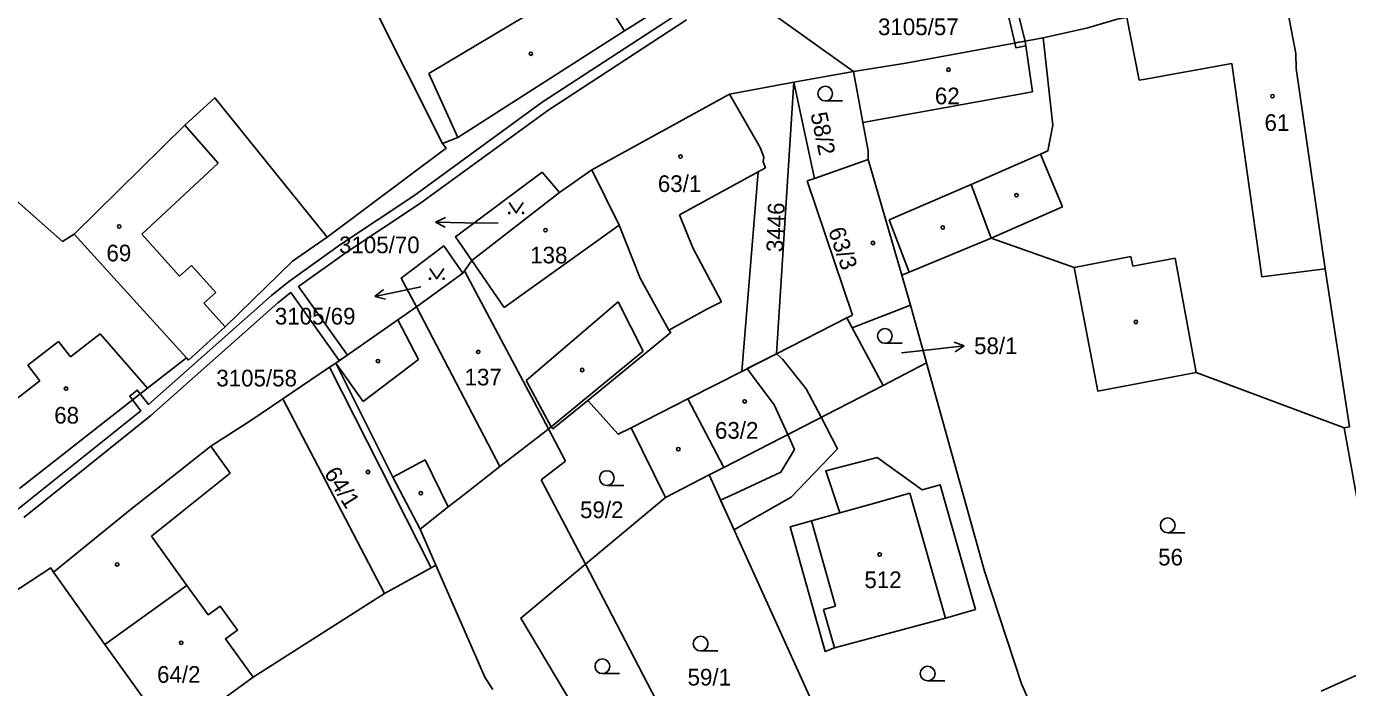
# Model space of a CAD drawing. Extents: x -776734 to -748832, y -1118122 to -976986.
# Drawn here: x -753312 to -753177.4, y -1115732.4 to -1115665 of the extents above; entities that cross this region are included whole.
import ezdxf

# ---------------------------------------------------------------- set-up
doc = ezdxf.new("R2010")
doc.units = 0
for name, color, linetype in [('KM_Hranice parcel', 7, 'Continuous'), ('KM_Parcelní čísla', 7, 'Continuous'), ('KM_Pop  PČ popisy', 7, 'Continuous'), ('KM_Vnitřní kresba', 7, 'Continuous'), ('KM_Věcná břemena k části', 7, 'Continuous'), ('KM_Značky budov', 7, 'Continuous'), ('KM_Značky kultur', 7, 'Continuous')]:
    doc.layers.add(name, color=color, linetype=linetype)

msp = doc.modelspace()

# ---------------------------------------------------------------- linework, layer by layer
at = {"layer": 'KM_Hranice parcel'}
for p, q in [((-753281.38, -1115653.49), (-753269.63, -1115676.89)), ((-753241.82, -1115659.5), (-753227.74, -1115669.55)), ((-753227.74, -1115669.55), (-753233.82, -1115670.66)), ((-753240.38, -1115671.87), (-753233.82, -1115670.66)), ((-753233.82, -1115670.66), (-753235.61, -1115698.34)), ((-753240.38, -1115671.87), (-753254.43, -1115679.57)), ((-753226.25, -1115678.53), (-753222.83, -1115690.31)), ((-753254.43, -1115679.57), (-753257.7, -1115681.88)), ((-753257.7, -1115681.88), (-753266.64, -1115688.82)), ((-753295.73, -1115698.74), (-753307.17, -1115686.14)), ((-753266.64, -1115688.82), (-753267.38, -1115689.88)), ((-753267.55, -1115690.12), (-753272.29, -1115693.53)), ((-753267.38, -1115689.88), (-753267.55, -1115690.12)), ((-753258.84, -1115706), (-753267.38, -1115689.88)), ((-753222.83, -1115690.31), (-753221.94, -1115693.37)), ((-753221.94, -1115693.37), (-753227.88, -1115695.7)), ((-753221.94, -1115693.37), (-753220.3, -1115699.26)), ((-753227.88, -1115695.7), (-753224.74, -1115701.55)), ((-753235.61, -1115698.34), (-753239.14, -1115700.14)), ((-753224.74, -1115701.55), (-753220.3, -1115699.26)), ((-753224.74, -1115701.55), (-753240.96, -1115709.92)), ((-753258.84, -1115706), (-753257.1, -1115709.28)), ((-753177.75, -1115705.89), (-753175.93, -1115715.81)), ((-753257.1, -1115709.28), (-753259.57, -1115711.17)), ((-753242.45, -1115710.68), (-753240.96, -1115709.92)), ((-753259.57, -1115711.17), (-753255.08, -1115719.79)), ((-753246.92, -1115712.99), (-753242.45, -1115710.68)), ((-753229.4, -1115739.45), (-753242.45, -1115710.68)), ((-753246.92, -1115712.99), (-753255.08, -1115719.79)), ((-753270.32, -1115719.88), (-753271.93, -1115716.21)), ((-753255.08, -1115719.79), (-753242.47, -1115743.97)), ((-753309.28, -1115720.58), (-753304.06, -1115727.97)), ((-753173.35, -1115729.7), (-753180.1, -1115732.73))]:
    msp.add_line(p, q, dxfattribs=at)
for points in [[(-753269.63, -1115676.89), (-753268.09, -1115676.28), (-753251.08, -1115665.42), (-753249.07, -1115664.14), (-753241.82, -1115659.5)], [(-753183.86, -1115661.48), (-753194.07, -1115663.02), (-753199.9, -1115664.05), (-753200.87, -1115664.22), (-753203.86, -1115665.09), (-753208.41, -1115666.11)], [(-753183.86, -1115661.48), (-753182.68, -1115667.73), (-753182.62, -1115669.25), (-753179.68, -1115689.67), (-753177.21, -1115705.79), (-753177.75, -1115705.89)], [(-753208.41, -1115666.11), (-753210.26, -1115666.45), (-753222.42, -1115668.69), (-753227.74, -1115669.55)], [(-753208.41, -1115666.11), (-753207.45, -1115675.04), (-753207.93, -1115677.65), (-753208.69, -1115677.98), (-753215.77, -1115681.06), (-753213.71, -1115686.56)], [(-753227.74, -1115669.55), (-753226.79, -1115674.76), (-753226.26, -1115677.63), (-753226.25, -1115678.53)], [(-753233.82, -1115670.66), (-753231.72, -1115680.45), (-753226.25, -1115678.53)], [(-753281.38, -1115686.46), (-753292.85, -1115672.23), (-753295.89, -1115675.03), (-753307.17, -1115686.14)], [(-753239.14, -1115700.14), (-753237.47, -1115679.77), (-753236.72, -1115679.36), (-753236.97, -1115678.77), (-753236.88, -1115678.29), (-753237.27, -1115677.3), (-753240.38, -1115671.87)], [(-753307.17, -1115686.14), (-753308.36, -1115686.87), (-753313.11, -1115682.67), (-753319.07, -1115677.26), (-753319.44, -1115676.92)], [(-753281.38, -1115686.46), (-753269.27, -1115677.37), (-753269.63, -1115676.89)], [(-753266.64, -1115688.82), (-753268.3, -1115686.41), (-753259.49, -1115679.82), (-753257.7, -1115681.88)], [(-753254.43, -1115679.57), (-753251.62, -1115685.23), (-753249.48, -1115690.64), (-753246.56, -1115695.92), (-753246.37, -1115696.15), (-753254.83, -1115703.09)], [(-753295.73, -1115698.74), (-753295.51, -1115698.98), (-753291.8, -1115695.57), (-753284.93, -1115688.9), (-753281.38, -1115686.46)], [(-753272.29, -1115693.53), (-753273.86, -1115690.61), (-753269.51, -1115687.33), (-753267.55, -1115690.12)], [(-753222.83, -1115690.31), (-753222.07, -1115690), (-753213.71, -1115686.56)], [(-753213.71, -1115686.56), (-753205.27, -1115689.52), (-753202.86, -1115702.13), (-753192.83, -1115700.24), (-753177.75, -1115705.89)], [(-753272.29, -1115693.53), (-753274.2, -1115694.87), (-753280.51, -1115699.28)], [(-753227.88, -1115695.7), (-753228.43, -1115694.68), (-753235.61, -1115698.34)], [(-753312.76, -1115712.05), (-753299.69, -1115701.84), (-753295.73, -1115698.74)], [(-753280.51, -1115699.28), (-753281.15, -1115699.71), (-753285.9, -1115702.91), (-753289.19, -1115705.12), (-753293.24, -1115707.76), (-753298.15, -1115711.63), (-753301.29, -1115714.09), (-753309.28, -1115720.58)], [(-753271.93, -1115716.21), (-753274.71, -1115710.9), (-753280.51, -1115699.28)], [(-753220.3, -1115699.26), (-753214.39, -1115720.49), (-753210.62, -1115731.99), (-753208.57, -1115736.68)], [(-753240.96, -1115709.92), (-753244.63, -1115702.93), (-753239.14, -1115700.14)], [(-753258.84, -1115706), (-753258.57, -1115705.77), (-753258.38, -1115706), (-753254.83, -1115703.09)], [(-753254.83, -1115703.09), (-753251.73, -1115706.54), (-753250.41, -1115705.87), (-753246.92, -1115712.99)], [(-753271.93, -1115716.21), (-753269.05, -1115713.94), (-753267.47, -1115712.71), (-753263.8, -1115709.81), (-753259.06, -1115706.2), (-753258.84, -1115706)], [(-753232.04, -1115715.37), (-753234.2, -1115715.96), (-753230.65, -1115728.68), (-753229.7, -1115728.31), (-753218.39, -1115725.28), (-753215.33, -1115724.4), (-753218.91, -1115711.69), (-753220.74, -1115712.2), (-753225.35, -1115708.92), (-753226.78, -1115709.29), (-753230.58, -1115710.26), (-753229.13, -1115714.54), (-753232.04, -1115715.37)], [(-753288.93, -1115731.3), (-753275.54, -1115722.78), (-753270.81, -1115720.14), (-753270.32, -1115719.88)], [(-753264.52, -1115732.55), (-753265.3, -1115731.37), (-753270.32, -1115719.88)], [(-753255.08, -1115719.79), (-753261.67, -1115725.28), (-753249.16, -1115746.28), (-753242.47, -1115743.97)], [(-753309.28, -1115720.58), (-753309.56, -1115720.17), (-753318.88, -1115726.23), (-753321.5, -1115728.32), (-753322.84, -1115732.16), (-753323.59, -1115739.97)], [(-753304.06, -1115727.97), (-753295.71, -1115721.94), (-753293.53, -1115724.94), (-753292.31, -1115724.05), (-753290.53, -1115726.5), (-753291.76, -1115727.39), (-753288.93, -1115731.3)], [(-753304.06, -1115727.97), (-753297.29, -1115737.38), (-753288.93, -1115731.3)]]:
    msp.add_lwpolyline(points, dxfattribs=at)
at = {"layer": 'KM_Pop  PČ popisy'}
for p, q in [((-753270.351, -1115684.918), (-753269.34, -1115684.434)), ((-753267.35, -1115684.97), (-753270.351, -1115684.918)), ((-753270.351, -1115684.918), (-753269.358, -1115685.436)), ((-753263.96, -1115685.01), (-753267.35, -1115684.97)), ((-753271.84, -1115691.5), (-753273.6, -1115691.87)), ((-753276.535, -1115692.494), (-753275.66, -1115691.796)), ((-753273.6, -1115691.87), (-753276.535, -1115692.494)), ((-753276.535, -1115692.494), (-753275.452, -1115692.776)), ((-753222.86, -1115698.23), (-753219.44, -1115697.85)), ((-753219.44, -1115697.85), (-753216.455, -1115697.536)), ((-753216.455, -1115697.536), (-753217.504, -1115697.143)), ((-753216.455, -1115697.536), (-753217.399, -1115698.139))]:
    msp.add_line(p, q, dxfattribs=at)
at = {"layer": 'KM_Vnitřní kresba'}
for p, q in [((-753254.58, -1115659.93), (-753271.02, -1115669.77)), ((-753252.69, -1115662.89), (-753251.08, -1115665.42)), ((-753198.65, -1115670.44), (-753199.9, -1115664.05)), ((-753209.52, -1115671.62), (-753210.26, -1115666.45)), ((-753189.2, -1115668.74), (-753198.21, -1115670.36)), ((-753186.12, -1115690.49), (-753189.2, -1115668.74)), ((-753271.02, -1115669.77), (-753268.09, -1115676.28)), ((-753198.21, -1115670.36), (-753198.65, -1115670.44)), ((-753226.79, -1115674.76), (-753209.52, -1115671.62)), ((-753295.89, -1115675.03), (-753292.51, -1115678.9)), ((-753206.44, -1115683.34), (-753208.69, -1115677.98)), ((-753292.51, -1115678.9), (-753300.29, -1115686.15)), ((-753237.47, -1115679.77), (-753245.49, -1115684.16)), ((-753232.48, -1115680.71), (-753231.72, -1115680.45)), ((-753227.86, -1115694.39), (-753232.48, -1115680.71)), ((-753224.13, -1115684.69), (-753215.77, -1115681.06)), ((-753213.71, -1115686.56), (-753206.44, -1115683.34)), ((-753245.49, -1115684.16), (-753244.12, -1115687.53)), ((-753222.07, -1115690), (-753224.13, -1115684.69)), ((-753300.29, -1115686.15), (-753296.44, -1115690.43)), ((-753263.35, -1115693.6), (-753251.62, -1115685.23)), ((-753244.12, -1115687.53), (-753241.19, -1115693.04)), ((-753263.35, -1115693.6), (-753266.64, -1115688.82)), ((-753205.27, -1115689.52), (-753199.47, -1115688.4)), ((-753199.47, -1115688.4), (-753199.28, -1115689.39)), ((-753199.28, -1115689.39), (-753194.98, -1115688.6)), ((-753194.98, -1115688.6), (-753192.83, -1115700.24)), ((-753296.44, -1115690.43), (-753295.22, -1115689.34)), ((-753295.22, -1115689.34), (-753292.75, -1115692.08)), ((-753179.68, -1115689.67), (-753186.12, -1115690.49)), ((-753292.75, -1115692.08), (-753293.97, -1115693.17)), ((-753293.97, -1115693.17), (-753291.8, -1115695.57)), ((-753263.8, -1115709.81), (-753272.29, -1115693.53)), ((-753251.75, -1115693.03), (-753261.1, -1115701.05)), ((-753249.18, -1115698.07), (-753251.75, -1115693.03)), ((-753242.71, -1115693.77), (-753246.56, -1115695.92)), ((-753241.19, -1115693.04), (-753242.71, -1115693.77)), ((-753274.2, -1115694.87), (-753272.08, -1115698.92)), ((-753228.43, -1115694.68), (-753227.86, -1115694.39)), ((-753307.56, -1115698.66), (-753304.52, -1115696.31)), ((-753304.52, -1115696.31), (-753299.69, -1115701.84)), ((-753311.9, -1115699.5), (-753308.78, -1115697.08)), ((-753308.78, -1115697.08), (-753307.56, -1115698.66)), ((-753249.18, -1115698.07), (-753258.57, -1115705.77)), ((-753310.68, -1115701.08), (-753311.9, -1115699.5)), ((-753270.81, -1115720.14), (-753281.15, -1115699.71)), ((-753277.73, -1115703.21), (-753280.51, -1115699.28)), ((-753272.08, -1115698.92), (-753277.73, -1115703.21)), ((-753317.38, -1115706.27), (-753310.68, -1115701.08)), ((-753258.57, -1115705.77), (-753261.1, -1115701.05)), ((-753285.9, -1115702.91), (-753275.54, -1115722.78)), ((-753244.63, -1115702.93), (-753250.41, -1115705.87)), ((-753293.24, -1115707.76), (-753291.29, -1115710.51)), ((-753271.4, -1115709.16), (-753274.71, -1115710.9)), ((-753269.05, -1115713.94), (-753271.4, -1115709.16)), ((-753291.29, -1115710.51), (-753296.22, -1115714.46)), ((-753225.95, -1115713.65), (-753222, -1115712.55)), ((-753222, -1115712.55), (-753218.39, -1115725.28)), ((-753296.22, -1115714.46), (-753299.29, -1115716.91)), ((-753229.13, -1115714.54), (-753225.95, -1115713.65)), ((-753229.58, -1115724.07), (-753232.04, -1115715.37)), ((-753299.29, -1115716.91), (-753295.71, -1115721.94)), ((-753230.81, -1115724.41), (-753229.58, -1115724.07)), ((-753229.7, -1115728.31), (-753230.81, -1115724.41))]:
    msp.add_line(p, q, dxfattribs=at)
at = {"layer": 'KM_Věcná břemena k části'}
for points in [[(-753210.26, -1115666.45), (-753211.31, -1115662.3), (-753211.66, -1115659.7), (-753212.67, -1115659.77), (-753212.29, -1115662.49), (-753211.3, -1115666.64)], [(-753210.26, -1115666.45), (-753211.3, -1115666.64), (-753211.21, -1115667.13), (-753210.19, -1115666.94)], [(-753238.58, -1115699.85), (-753238.14, -1115700.45), (-753235.84, -1115703.55), (-753234.46, -1115706.57), (-753233.77, -1115708.09), (-753235.16, -1115710.41), (-753239.82, -1115712.56), (-753241.29, -1115713.24), (-753239.91, -1115716.28), (-753238.82, -1115715.65), (-753234.12, -1115712.95), (-753229.38, -1115708.01), (-753231.05, -1115704.81), (-753232.56, -1115701.9), (-753234.97, -1115698.88), (-753235.61, -1115698.34)], [(-753301.22, -1115703.03), (-753300.44, -1115702.43), (-753300.75, -1115702.03), (-753301.52, -1115702.64)]]:
    msp.add_lwpolyline(points, close=True, dxfattribs=at)
for points in [[(-753245.38, -1115663.5), (-753259.47, -1115672.69), (-753272.57, -1115682.22), (-753280.02, -1115687.18), (-753285.32, -1115690.99), (-753287.06, -1115692.39), (-753299.6, -1115703.5), (-753300.44, -1115702.43), (-753301.22, -1115703.03), (-753300.37, -1115704.15), (-753312.94, -1115714.22)], [(-753312.32, -1115715.01), (-753299.36, -1115704.62), (-753286.42, -1115693.15), (-753285.11, -1115692.1), (-753280.16, -1115699.03), (-753279.33, -1115698.46), (-753284.31, -1115691.49), (-753279.46, -1115688.02), (-753272, -1115683.04), (-753258.92, -1115673.52), (-753244.78, -1115664.3)]]:
    msp.add_lwpolyline(points, dxfattribs=at)
at = {"layer": 'KM_Značky budov'}
for centre in [(-753260.6268, -1115667.7492), (-753218.0668, -1115669.3692), (-753185.0468, -1115672.0692), (-753245.3868, -1115678.2292), (-753211.1368, -1115682.1692), (-753302.5868, -1115685.3592), (-753259.1368, -1115685.7292), (-753218.6568, -1115685.4592), (-753225.7668, -1115687.0392), (-753198.9668, -1115695.0892), (-753265.9968, -1115698.1392), (-753276.2168, -1115699.0792), (-753255.4068, -1115699.9892), (-753308.0068, -1115701.8792), (-753238.8468, -1115703.1892), (-753245.6068, -1115708.0592), (-753277.2368, -1115710.3892), (-753271.8468, -1115712.5492), (-753302.7968, -1115719.8092), (-753225.0868, -1115718.7992), (-753296.2768, -1115727.8092)]:
    msp.add_circle(centre, 0.175, dxfattribs=at)
at = {"layer": 'KM_Značky kultur'}
for p, q in [((-753230.633, -1115672.56), (-753228.883, -1115672.56)), ((-753224.553, -1115697.26), (-753222.803, -1115697.26)), ((-753252.893, -1115711.75), (-753251.143, -1115711.75)), ((-753195.723, -1115716.57), (-753193.973, -1115716.57)), ((-753243.333, -1115728.63), (-753241.583, -1115728.63)), ((-753253.343, -1115730.94), (-753251.593, -1115730.94)), ((-753220.193, -1115731.68), (-753218.443, -1115731.68))]:
    msp.add_line(p, q, dxfattribs=at)
for points in [[(-753262.83, -1115682.919), (-753262.13, -1115683.97), (-753261.43, -1115682.919)], [(-753270.92, -1115689.639), (-753270.22, -1115690.69), (-753269.52, -1115689.639)]]:
    msp.add_lwpolyline(points, dxfattribs=at)
for centre, radius in [((-753230.6329, -1115671.8098), 0.75), ((-753262.83, -1115683.9696), 0.07), ((-753261.43, -1115683.9696), 0.07), ((-753270.92, -1115690.6896), 0.07), ((-753269.52, -1115690.6896), 0.07), ((-753224.5529, -1115696.5098), 0.75), ((-753252.8929, -1115710.9998), 0.75), ((-753195.7229, -1115715.8198), 0.75), ((-753243.3329, -1115727.8798), 0.75), ((-753253.3429, -1115730.1898), 0.75), ((-753220.1929, -1115730.9298), 0.75)]:
    msp.add_circle(centre, radius, dxfattribs=at)

# ---------------------------------------------------------------- texts
at = {"layer": 'KM_Parcelní čísla'}
for s, p in [('3105/57', (-753225.25, -1115665.85)), ('62', (-753219.46, -1115672.9)), ('61', (-753185.86, -1115675.61)), ('63/1', (-753247.69, -1115681.84)), ('3105/70', (-753280.183, -1115688.08)), ('69', (-753303.89, -1115688.91)), ('138', (-753260.7, -1115689.12)), ('3105/69', (-753286.723, -1115695.348)), ('58/1', (-753215.46, -1115698.37)), ('3105/58', (-753292.69, -1115701.66)), ('137', (-753267.39, -1115701.56)), ('68', (-753309.21, -1115705.45)), ('63/2', (-753241.87, -1115706.99)), ('59/2', (-753255.62, -1115715.09)), ('56', (-753196.7, -1115719.91)), ('512', (-753226.64, -1115722.22)), ('64/2', (-753298.73, -1115731.87)), ('59/1', (-753244.66, -1115732.15))]:
    msp.add_text(s, height=1.7, dxfattribs=at).set_placement(p)
for s, rotation, p in [('58/2', 282, (-753232.151, -1115673.886)), ('3446', 87.999997, (-753234.934, -1115687.992)), ('63/3', 289, (-753230.353, -1115685.756)), ('64/1', 302, (-753281.76, -1115710.52))]:
    msp.add_text(s, height=1.7, rotation=rotation, dxfattribs=at).set_placement(p)

doc.saveas('drawing.dxf')
